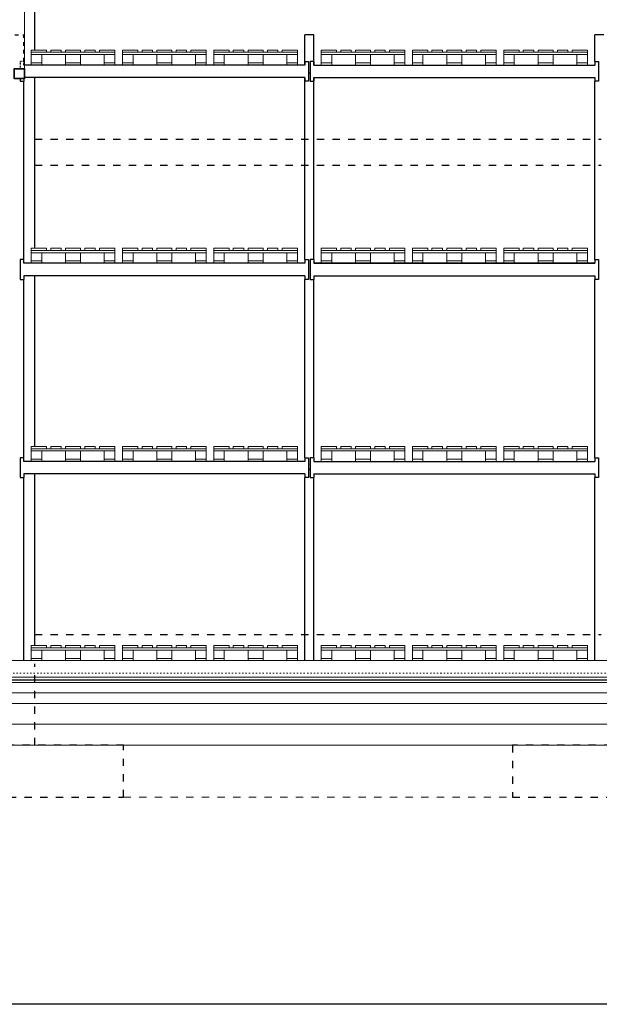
# Model space of a CAD drawing. Header units: millimetres. Extents: x 22865 to 60762, y -18816 to 15611.
# Tile 340 of 517: x 37278 to 37834, y 7746 to 8690. Entities that reach past the tile are written whole.
import ezdxf

# ---------------------------------------------------------------- set-up
doc = ezdxf.new("R2010")
doc.units = ezdxf.units.MM
doc.linetypes.add('DASHED', pattern=[15, 7, -8])
doc.linetypes.add('DOT', pattern=[6.35, 0, -6.35])
doc.layers.add('CIENKA', color=1, linetype='Continuous', lineweight=13)
doc.layers.add('projekt', color=6, linetype='Continuous', lineweight=9)
for name, color, linetype in [('ocieplenie-styropianXPS', 7, 'Continuous'), ('RAMLA', 2, 'Continuous'), ('RDZENIE', 3, 'Continuous'), ('REGALY', 7, 'Continuous'), ('WYMIARY', 6, 'Continuous')]:
    doc.layers.add(name, color=color, linetype=linetype)
doc.layers.add('sciany ppozarowe', color=10, linetype='Continuous', lineweight=18, plot=False)
doc.linetypes.add('BATTING', pattern='A,0.0001,-0.1,[134,ltypeshp.shx,S=0.1,R=0,X=-0.1,Y=0],-0.2,[134,ltypeshp.shx,S=0.1,R=180,X=0.1,Y=0],-0.1', length=0.4001)

msp = doc.modelspace()

# ---------------------------------------------------------------- linework, layer by layer
at = {"layer": 'CIENKA', "color": 9}
msp.add_line((37282.97, 8643.15), (37282.97, 8768.78), dxfattribs=at)
at = {"layer": 'CIENKA', "color": 251, "linetype": 'DASHED'}
msp.add_line((37377.97, 7944.4), (37750.47, 7944.4), dxfattribs=at)
at = {"layer": 'CIENKA'}
for points in [[(37303.92, 8658.6), (37289.42, 8658.6), (37289.42, 8660.8), (37303.92, 8660.8)], [(37369.42, 8656.4), (37289.42, 8656.4), (37289.42, 8658.6), (37369.42, 8658.6)], [(37299.42, 8648.6), (37289.42, 8648.6), (37289.42, 8656.4), (37299.42, 8656.4)], [(37318.04, 8658.6), (37308.04, 8658.6), (37308.04, 8660.8), (37318.04, 8660.8)], [(37336.67, 8658.6), (37322.17, 8658.6), (37322.17, 8660.8), (37336.67, 8660.8)], [(37336.67, 8648.6), (37322.17, 8648.6), (37322.17, 8656.4), (37336.67, 8656.4)], [(37340.79, 8658.6), (37350.79, 8658.6), (37350.79, 8660.8), (37340.79, 8660.8)], [(37369.42, 8658.6), (37354.92, 8658.6), (37354.92, 8660.8), (37369.42, 8660.8)], [(37369.42, 8648.6), (37359.42, 8648.6), (37359.42, 8656.4), (37369.42, 8656.4)], [(37391.42, 8658.6), (37376.92, 8658.6), (37376.92, 8660.8), (37391.42, 8660.8)], [(37456.92, 8656.4), (37376.92, 8656.4), (37376.92, 8658.6), (37456.92, 8658.6)], [(37386.92, 8648.6), (37376.92, 8648.6), (37376.92, 8656.4), (37386.92, 8656.4)], [(37405.54, 8658.6), (37395.54, 8658.6), (37395.54, 8660.8), (37405.54, 8660.8)], [(37424.17, 8658.6), (37409.67, 8658.6), (37409.67, 8660.8), (37424.17, 8660.8)], [(37424.17, 8648.6), (37409.67, 8648.6), (37409.67, 8656.4), (37424.17, 8656.4)], [(37428.29, 8658.6), (37438.29, 8658.6), (37438.29, 8660.8), (37428.29, 8660.8)], [(37456.92, 8658.6), (37442.42, 8658.6), (37442.42, 8660.8), (37456.92, 8660.8)], [(37456.92, 8648.6), (37446.92, 8648.6), (37446.92, 8656.4), (37456.92, 8656.4)], [(37478.92, 8658.6), (37464.42, 8658.6), (37464.42, 8660.8), (37478.92, 8660.8)], [(37544.42, 8656.4), (37464.42, 8656.4), (37464.42, 8658.6), (37544.42, 8658.6)], [(37474.42, 8648.6), (37464.42, 8648.6), (37464.42, 8656.4), (37474.42, 8656.4)], [(37493.04, 8658.6), (37483.04, 8658.6), (37483.04, 8660.8), (37493.04, 8660.8)], [(37511.67, 8658.6), (37497.17, 8658.6), (37497.17, 8660.8), (37511.67, 8660.8)], [(37511.67, 8648.6), (37497.17, 8648.6), (37497.17, 8656.4), (37511.67, 8656.4)], [(37515.79, 8658.6), (37525.79, 8658.6), (37525.79, 8660.8), (37515.79, 8660.8)], [(37544.42, 8658.6), (37529.92, 8658.6), (37529.92, 8660.8), (37544.42, 8660.8)], [(37544.42, 8648.6), (37534.42, 8648.6), (37534.42, 8656.4), (37544.42, 8656.4)], [(37567.32, 8658.6), (37581.82, 8658.6), (37581.82, 8660.8), (37567.32, 8660.8)], [(37567.32, 8656.4), (37647.32, 8656.4), (37647.32, 8658.6), (37567.32, 8658.6)], [(37567.32, 8648.6), (37577.32, 8648.6), (37577.32, 8656.4), (37567.32, 8656.4)], [(37595.94, 8658.6), (37585.94, 8658.6), (37585.94, 8660.8), (37595.94, 8660.8)], [(37600.07, 8658.6), (37614.57, 8658.6), (37614.57, 8660.8), (37600.07, 8660.8)], [(37600.07, 8648.6), (37614.57, 8648.6), (37614.57, 8656.4), (37600.07, 8656.4)], [(37618.69, 8658.6), (37628.69, 8658.6), (37628.69, 8660.8), (37618.69, 8660.8)], [(37632.82, 8658.6), (37647.32, 8658.6), (37647.32, 8660.8), (37632.82, 8660.8)], [(37637.32, 8648.6), (37647.32, 8648.6), (37647.32, 8656.4), (37637.32, 8656.4)], [(37654.82, 8658.6), (37669.32, 8658.6), (37669.32, 8660.8), (37654.82, 8660.8)], [(37654.82, 8656.4), (37734.82, 8656.4), (37734.82, 8658.6), (37654.82, 8658.6)], [(37654.82, 8648.6), (37664.82, 8648.6), (37664.82, 8656.4), (37654.82, 8656.4)], [(37683.44, 8658.6), (37673.44, 8658.6), (37673.44, 8660.8), (37683.44, 8660.8)], [(37687.57, 8658.6), (37702.07, 8658.6), (37702.07, 8660.8), (37687.57, 8660.8)], [(37687.57, 8648.6), (37702.07, 8648.6), (37702.07, 8656.4), (37687.57, 8656.4)], [(37706.19, 8658.6), (37716.19, 8658.6), (37716.19, 8660.8), (37706.19, 8660.8)], [(37720.32, 8658.6), (37734.82, 8658.6), (37734.82, 8660.8), (37720.32, 8660.8)], [(37724.82, 8648.6), (37734.82, 8648.6), (37734.82, 8656.4), (37724.82, 8656.4)], [(37742.32, 8658.6), (37756.82, 8658.6), (37756.82, 8660.8), (37742.32, 8660.8)], [(37742.32, 8656.4), (37822.32, 8656.4), (37822.32, 8658.6), (37742.32, 8658.6)], [(37742.32, 8648.6), (37752.32, 8648.6), (37752.32, 8656.4), (37742.32, 8656.4)], [(37770.94, 8658.6), (37760.94, 8658.6), (37760.94, 8660.8), (37770.94, 8660.8)], [(37775.07, 8658.6), (37789.57, 8658.6), (37789.57, 8660.8), (37775.07, 8660.8)], [(37775.07, 8648.6), (37789.57, 8648.6), (37789.57, 8656.4), (37775.07, 8656.4)], [(37793.69, 8658.6), (37803.69, 8658.6), (37803.69, 8660.8), (37793.69, 8660.8)], [(37807.82, 8658.6), (37822.32, 8658.6), (37822.32, 8660.8), (37807.82, 8660.8)], [(37812.32, 8648.6), (37822.32, 8648.6), (37822.32, 8656.4), (37812.32, 8656.4)], [(37289.42, 8648.6), (37299.42, 8648.6), (37299.42, 8646.4), (37289.42, 8646.4)], [(37322.17, 8648.6), (37336.67, 8648.6), (37336.67, 8646.4), (37322.17, 8646.4)], [(37359.42, 8648.6), (37369.42, 8648.6), (37369.42, 8646.4), (37359.42, 8646.4)], [(37376.92, 8648.6), (37386.92, 8648.6), (37386.92, 8646.4), (37376.92, 8646.4)], [(37409.67, 8648.6), (37424.17, 8648.6), (37424.17, 8646.4), (37409.67, 8646.4)], [(37446.92, 8648.6), (37456.92, 8648.6), (37456.92, 8646.4), (37446.92, 8646.4)], [(37464.42, 8648.6), (37474.42, 8648.6), (37474.42, 8646.4), (37464.42, 8646.4)], [(37497.17, 8648.6), (37511.67, 8648.6), (37511.67, 8646.4), (37497.17, 8646.4)], [(37534.42, 8648.6), (37544.42, 8648.6), (37544.42, 8646.4), (37534.42, 8646.4)], [(37577.32, 8648.6), (37567.32, 8648.6), (37567.32, 8646.4), (37577.32, 8646.4)], [(37614.57, 8648.6), (37600.07, 8648.6), (37600.07, 8646.4), (37614.57, 8646.4)], [(37647.32, 8648.6), (37637.32, 8648.6), (37637.32, 8646.4), (37647.32, 8646.4)], [(37664.82, 8648.6), (37654.82, 8648.6), (37654.82, 8646.4), (37664.82, 8646.4)], [(37702.07, 8648.6), (37687.57, 8648.6), (37687.57, 8646.4), (37702.07, 8646.4)], [(37734.82, 8648.6), (37724.82, 8648.6), (37724.82, 8646.4), (37734.82, 8646.4)], [(37752.32, 8648.6), (37742.32, 8648.6), (37742.32, 8646.4), (37752.32, 8646.4)], [(37789.57, 8648.6), (37775.07, 8648.6), (37775.07, 8646.4), (37789.57, 8646.4)], [(37822.32, 8648.6), (37812.32, 8648.6), (37812.32, 8646.4), (37822.32, 8646.4)], [(37303.92, 8468.6), (37289.42, 8468.6), (37289.42, 8470.8), (37303.92, 8470.8)], [(37369.42, 8466.4), (37289.42, 8466.4), (37289.42, 8468.6), (37369.42, 8468.6)], [(37318.04, 8468.6), (37308.04, 8468.6), (37308.04, 8470.8), (37318.04, 8470.8)], [(37336.67, 8468.6), (37322.17, 8468.6), (37322.17, 8470.8), (37336.67, 8470.8)], [(37340.79, 8468.6), (37350.79, 8468.6), (37350.79, 8470.8), (37340.79, 8470.8)], [(37369.42, 8468.6), (37354.92, 8468.6), (37354.92, 8470.8), (37369.42, 8470.8)], [(37391.42, 8468.6), (37376.92, 8468.6), (37376.92, 8470.8), (37391.42, 8470.8)], [(37456.92, 8466.4), (37376.92, 8466.4), (37376.92, 8468.6), (37456.92, 8468.6)], [(37405.54, 8468.6), (37395.54, 8468.6), (37395.54, 8470.8), (37405.54, 8470.8)], [(37424.17, 8468.6), (37409.67, 8468.6), (37409.67, 8470.8), (37424.17, 8470.8)], [(37428.29, 8468.6), (37438.29, 8468.6), (37438.29, 8470.8), (37428.29, 8470.8)], [(37456.92, 8468.6), (37442.42, 8468.6), (37442.42, 8470.8), (37456.92, 8470.8)], [(37478.92, 8468.6), (37464.42, 8468.6), (37464.42, 8470.8), (37478.92, 8470.8)], [(37544.42, 8466.4), (37464.42, 8466.4), (37464.42, 8468.6), (37544.42, 8468.6)], [(37493.04, 8468.6), (37483.04, 8468.6), (37483.04, 8470.8), (37493.04, 8470.8)], [(37511.67, 8468.6), (37497.17, 8468.6), (37497.17, 8470.8), (37511.67, 8470.8)], [(37515.79, 8468.6), (37525.79, 8468.6), (37525.79, 8470.8), (37515.79, 8470.8)], [(37544.42, 8468.6), (37529.92, 8468.6), (37529.92, 8470.8), (37544.42, 8470.8)], [(37567.32, 8468.6), (37581.82, 8468.6), (37581.82, 8470.8), (37567.32, 8470.8)], [(37567.32, 8466.4), (37647.32, 8466.4), (37647.32, 8468.6), (37567.32, 8468.6)], [(37595.94, 8468.6), (37585.94, 8468.6), (37585.94, 8470.8), (37595.94, 8470.8)], [(37600.07, 8468.6), (37614.57, 8468.6), (37614.57, 8470.8), (37600.07, 8470.8)], [(37618.69, 8468.6), (37628.69, 8468.6), (37628.69, 8470.8), (37618.69, 8470.8)], [(37632.82, 8468.6), (37647.32, 8468.6), (37647.32, 8470.8), (37632.82, 8470.8)], [(37654.82, 8468.6), (37669.32, 8468.6), (37669.32, 8470.8), (37654.82, 8470.8)], [(37654.82, 8466.4), (37734.82, 8466.4), (37734.82, 8468.6), (37654.82, 8468.6)], [(37683.44, 8468.6), (37673.44, 8468.6), (37673.44, 8470.8), (37683.44, 8470.8)], [(37687.57, 8468.6), (37702.07, 8468.6), (37702.07, 8470.8), (37687.57, 8470.8)], [(37706.19, 8468.6), (37716.19, 8468.6), (37716.19, 8470.8), (37706.19, 8470.8)], [(37720.32, 8468.6), (37734.82, 8468.6), (37734.82, 8470.8), (37720.32, 8470.8)], [(37742.32, 8468.6), (37756.82, 8468.6), (37756.82, 8470.8), (37742.32, 8470.8)], [(37742.32, 8466.4), (37822.32, 8466.4), (37822.32, 8468.6), (37742.32, 8468.6)], [(37770.94, 8468.6), (37760.94, 8468.6), (37760.94, 8470.8), (37770.94, 8470.8)], [(37775.07, 8468.6), (37789.57, 8468.6), (37789.57, 8470.8), (37775.07, 8470.8)], [(37793.69, 8468.6), (37803.69, 8468.6), (37803.69, 8470.8), (37793.69, 8470.8)], [(37807.82, 8468.6), (37822.32, 8468.6), (37822.32, 8470.8), (37807.82, 8470.8)], [(37299.42, 8458.6), (37289.42, 8458.6), (37289.42, 8466.4), (37299.42, 8466.4)], [(37289.42, 8458.6), (37299.42, 8458.6), (37299.42, 8456.4), (37289.42, 8456.4)], [(37336.67, 8458.6), (37322.17, 8458.6), (37322.17, 8466.4), (37336.67, 8466.4)], [(37322.17, 8458.6), (37336.67, 8458.6), (37336.67, 8456.4), (37322.17, 8456.4)], [(37369.42, 8458.6), (37359.42, 8458.6), (37359.42, 8466.4), (37369.42, 8466.4)], [(37359.42, 8458.6), (37369.42, 8458.6), (37369.42, 8456.4), (37359.42, 8456.4)], [(37386.92, 8458.6), (37376.92, 8458.6), (37376.92, 8466.4), (37386.92, 8466.4)], [(37376.92, 8458.6), (37386.92, 8458.6), (37386.92, 8456.4), (37376.92, 8456.4)], [(37424.17, 8458.6), (37409.67, 8458.6), (37409.67, 8466.4), (37424.17, 8466.4)], [(37409.67, 8458.6), (37424.17, 8458.6), (37424.17, 8456.4), (37409.67, 8456.4)], [(37456.92, 8458.6), (37446.92, 8458.6), (37446.92, 8466.4), (37456.92, 8466.4)], [(37446.92, 8458.6), (37456.92, 8458.6), (37456.92, 8456.4), (37446.92, 8456.4)], [(37474.42, 8458.6), (37464.42, 8458.6), (37464.42, 8466.4), (37474.42, 8466.4)], [(37464.42, 8458.6), (37474.42, 8458.6), (37474.42, 8456.4), (37464.42, 8456.4)], [(37511.67, 8458.6), (37497.17, 8458.6), (37497.17, 8466.4), (37511.67, 8466.4)], [(37497.17, 8458.6), (37511.67, 8458.6), (37511.67, 8456.4), (37497.17, 8456.4)], [(37544.42, 8458.6), (37534.42, 8458.6), (37534.42, 8466.4), (37544.42, 8466.4)], [(37534.42, 8458.6), (37544.42, 8458.6), (37544.42, 8456.4), (37534.42, 8456.4)], [(37567.32, 8458.6), (37577.32, 8458.6), (37577.32, 8466.4), (37567.32, 8466.4)], [(37577.32, 8458.6), (37567.32, 8458.6), (37567.32, 8456.4), (37577.32, 8456.4)], [(37600.07, 8458.6), (37614.57, 8458.6), (37614.57, 8466.4), (37600.07, 8466.4)], [(37614.57, 8458.6), (37600.07, 8458.6), (37600.07, 8456.4), (37614.57, 8456.4)], [(37637.32, 8458.6), (37647.32, 8458.6), (37647.32, 8466.4), (37637.32, 8466.4)], [(37647.32, 8458.6), (37637.32, 8458.6), (37637.32, 8456.4), (37647.32, 8456.4)], [(37654.82, 8458.6), (37664.82, 8458.6), (37664.82, 8466.4), (37654.82, 8466.4)], [(37664.82, 8458.6), (37654.82, 8458.6), (37654.82, 8456.4), (37664.82, 8456.4)], [(37687.57, 8458.6), (37702.07, 8458.6), (37702.07, 8466.4), (37687.57, 8466.4)], [(37702.07, 8458.6), (37687.57, 8458.6), (37687.57, 8456.4), (37702.07, 8456.4)], [(37724.82, 8458.6), (37734.82, 8458.6), (37734.82, 8466.4), (37724.82, 8466.4)], [(37734.82, 8458.6), (37724.82, 8458.6), (37724.82, 8456.4), (37734.82, 8456.4)], [(37742.32, 8458.6), (37752.32, 8458.6), (37752.32, 8466.4), (37742.32, 8466.4)], [(37752.32, 8458.6), (37742.32, 8458.6), (37742.32, 8456.4), (37752.32, 8456.4)], [(37775.07, 8458.6), (37789.57, 8458.6), (37789.57, 8466.4), (37775.07, 8466.4)], [(37789.57, 8458.6), (37775.07, 8458.6), (37775.07, 8456.4), (37789.57, 8456.4)], [(37812.32, 8458.6), (37822.32, 8458.6), (37822.32, 8466.4), (37812.32, 8466.4)], [(37822.32, 8458.6), (37812.32, 8458.6), (37812.32, 8456.4), (37822.32, 8456.4)], [(37303.92, 8278.6), (37289.42, 8278.6), (37289.42, 8280.8), (37303.92, 8280.8)], [(37318.04, 8278.6), (37308.04, 8278.6), (37308.04, 8280.8), (37318.04, 8280.8)], [(37336.67, 8278.6), (37322.17, 8278.6), (37322.17, 8280.8), (37336.67, 8280.8)], [(37340.79, 8278.6), (37350.79, 8278.6), (37350.79, 8280.8), (37340.79, 8280.8)], [(37369.42, 8278.6), (37354.92, 8278.6), (37354.92, 8280.8), (37369.42, 8280.8)], [(37391.42, 8278.6), (37376.92, 8278.6), (37376.92, 8280.8), (37391.42, 8280.8)], [(37405.54, 8278.6), (37395.54, 8278.6), (37395.54, 8280.8), (37405.54, 8280.8)], [(37424.17, 8278.6), (37409.67, 8278.6), (37409.67, 8280.8), (37424.17, 8280.8)], [(37428.29, 8278.6), (37438.29, 8278.6), (37438.29, 8280.8), (37428.29, 8280.8)], [(37456.92, 8278.6), (37442.42, 8278.6), (37442.42, 8280.8), (37456.92, 8280.8)], [(37478.92, 8278.6), (37464.42, 8278.6), (37464.42, 8280.8), (37478.92, 8280.8)], [(37493.04, 8278.6), (37483.04, 8278.6), (37483.04, 8280.8), (37493.04, 8280.8)], [(37511.67, 8278.6), (37497.17, 8278.6), (37497.17, 8280.8), (37511.67, 8280.8)], [(37515.79, 8278.6), (37525.79, 8278.6), (37525.79, 8280.8), (37515.79, 8280.8)], [(37544.42, 8278.6), (37529.92, 8278.6), (37529.92, 8280.8), (37544.42, 8280.8)], [(37567.32, 8278.6), (37581.82, 8278.6), (37581.82, 8280.8), (37567.32, 8280.8)], [(37595.94, 8278.6), (37585.94, 8278.6), (37585.94, 8280.8), (37595.94, 8280.8)], [(37600.07, 8278.6), (37614.57, 8278.6), (37614.57, 8280.8), (37600.07, 8280.8)], [(37618.69, 8278.6), (37628.69, 8278.6), (37628.69, 8280.8), (37618.69, 8280.8)], [(37632.82, 8278.6), (37647.32, 8278.6), (37647.32, 8280.8), (37632.82, 8280.8)], [(37654.82, 8278.6), (37669.32, 8278.6), (37669.32, 8280.8), (37654.82, 8280.8)], [(37683.44, 8278.6), (37673.44, 8278.6), (37673.44, 8280.8), (37683.44, 8280.8)], [(37687.57, 8278.6), (37702.07, 8278.6), (37702.07, 8280.8), (37687.57, 8280.8)], [(37706.19, 8278.6), (37716.19, 8278.6), (37716.19, 8280.8), (37706.19, 8280.8)], [(37720.32, 8278.6), (37734.82, 8278.6), (37734.82, 8280.8), (37720.32, 8280.8)], [(37742.32, 8278.6), (37756.82, 8278.6), (37756.82, 8280.8), (37742.32, 8280.8)], [(37770.94, 8278.6), (37760.94, 8278.6), (37760.94, 8280.8), (37770.94, 8280.8)], [(37775.07, 8278.6), (37789.57, 8278.6), (37789.57, 8280.8), (37775.07, 8280.8)], [(37793.69, 8278.6), (37803.69, 8278.6), (37803.69, 8280.8), (37793.69, 8280.8)], [(37807.82, 8278.6), (37822.32, 8278.6), (37822.32, 8280.8), (37807.82, 8280.8)], [(37369.42, 8276.4), (37289.42, 8276.4), (37289.42, 8278.6), (37369.42, 8278.6)], [(37299.42, 8268.6), (37289.42, 8268.6), (37289.42, 8276.4), (37299.42, 8276.4)], [(37336.67, 8268.6), (37322.17, 8268.6), (37322.17, 8276.4), (37336.67, 8276.4)], [(37369.42, 8268.6), (37359.42, 8268.6), (37359.42, 8276.4), (37369.42, 8276.4)], [(37456.92, 8276.4), (37376.92, 8276.4), (37376.92, 8278.6), (37456.92, 8278.6)], [(37386.92, 8268.6), (37376.92, 8268.6), (37376.92, 8276.4), (37386.92, 8276.4)], [(37424.17, 8268.6), (37409.67, 8268.6), (37409.67, 8276.4), (37424.17, 8276.4)], [(37456.92, 8268.6), (37446.92, 8268.6), (37446.92, 8276.4), (37456.92, 8276.4)], [(37544.42, 8276.4), (37464.42, 8276.4), (37464.42, 8278.6), (37544.42, 8278.6)], [(37474.42, 8268.6), (37464.42, 8268.6), (37464.42, 8276.4), (37474.42, 8276.4)], [(37511.67, 8268.6), (37497.17, 8268.6), (37497.17, 8276.4), (37511.67, 8276.4)], [(37544.42, 8268.6), (37534.42, 8268.6), (37534.42, 8276.4), (37544.42, 8276.4)], [(37567.32, 8276.4), (37647.32, 8276.4), (37647.32, 8278.6), (37567.32, 8278.6)], [(37567.32, 8268.6), (37577.32, 8268.6), (37577.32, 8276.4), (37567.32, 8276.4)], [(37600.07, 8268.6), (37614.57, 8268.6), (37614.57, 8276.4), (37600.07, 8276.4)], [(37637.32, 8268.6), (37647.32, 8268.6), (37647.32, 8276.4), (37637.32, 8276.4)], [(37654.82, 8276.4), (37734.82, 8276.4), (37734.82, 8278.6), (37654.82, 8278.6)], [(37654.82, 8268.6), (37664.82, 8268.6), (37664.82, 8276.4), (37654.82, 8276.4)], [(37687.57, 8268.6), (37702.07, 8268.6), (37702.07, 8276.4), (37687.57, 8276.4)], [(37724.82, 8268.6), (37734.82, 8268.6), (37734.82, 8276.4), (37724.82, 8276.4)], [(37742.32, 8276.4), (37822.32, 8276.4), (37822.32, 8278.6), (37742.32, 8278.6)], [(37742.32, 8268.6), (37752.32, 8268.6), (37752.32, 8276.4), (37742.32, 8276.4)], [(37775.07, 8268.6), (37789.57, 8268.6), (37789.57, 8276.4), (37775.07, 8276.4)], [(37812.32, 8268.6), (37822.32, 8268.6), (37822.32, 8276.4), (37812.32, 8276.4)], [(37289.42, 8268.6), (37299.42, 8268.6), (37299.42, 8266.4), (37289.42, 8266.4)], [(37322.17, 8268.6), (37336.67, 8268.6), (37336.67, 8266.4), (37322.17, 8266.4)], [(37359.42, 8268.6), (37369.42, 8268.6), (37369.42, 8266.4), (37359.42, 8266.4)], [(37376.92, 8268.6), (37386.92, 8268.6), (37386.92, 8266.4), (37376.92, 8266.4)], [(37409.67, 8268.6), (37424.17, 8268.6), (37424.17, 8266.4), (37409.67, 8266.4)], [(37446.92, 8268.6), (37456.92, 8268.6), (37456.92, 8266.4), (37446.92, 8266.4)], [(37464.42, 8268.6), (37474.42, 8268.6), (37474.42, 8266.4), (37464.42, 8266.4)], [(37497.17, 8268.6), (37511.67, 8268.6), (37511.67, 8266.4), (37497.17, 8266.4)], [(37534.42, 8268.6), (37544.42, 8268.6), (37544.42, 8266.4), (37534.42, 8266.4)], [(37577.32, 8268.6), (37567.32, 8268.6), (37567.32, 8266.4), (37577.32, 8266.4)], [(37614.57, 8268.6), (37600.07, 8268.6), (37600.07, 8266.4), (37614.57, 8266.4)], [(37647.32, 8268.6), (37637.32, 8268.6), (37637.32, 8266.4), (37647.32, 8266.4)], [(37664.82, 8268.6), (37654.82, 8268.6), (37654.82, 8266.4), (37664.82, 8266.4)], [(37702.07, 8268.6), (37687.57, 8268.6), (37687.57, 8266.4), (37702.07, 8266.4)], [(37734.82, 8268.6), (37724.82, 8268.6), (37724.82, 8266.4), (37734.82, 8266.4)], [(37752.32, 8268.6), (37742.32, 8268.6), (37742.32, 8266.4), (37752.32, 8266.4)], [(37789.57, 8268.6), (37775.07, 8268.6), (37775.07, 8266.4), (37789.57, 8266.4)], [(37822.32, 8268.6), (37812.32, 8268.6), (37812.32, 8266.4), (37822.32, 8266.4)], [(37303.92, 8087.6), (37289.42, 8087.6), (37289.42, 8089.8), (37303.92, 8089.8)], [(37369.42, 8085.4), (37289.42, 8085.4), (37289.42, 8087.6), (37369.42, 8087.6)], [(37299.42, 8077.6), (37289.42, 8077.6), (37289.42, 8085.4), (37299.42, 8085.4)], [(37318.04, 8087.6), (37308.04, 8087.6), (37308.04, 8089.8), (37318.04, 8089.8)], [(37336.67, 8087.6), (37322.17, 8087.6), (37322.17, 8089.8), (37336.67, 8089.8)], [(37336.67, 8077.6), (37322.17, 8077.6), (37322.17, 8085.4), (37336.67, 8085.4)], [(37340.79, 8087.6), (37350.79, 8087.6), (37350.79, 8089.8), (37340.79, 8089.8)], [(37369.42, 8087.6), (37354.92, 8087.6), (37354.92, 8089.8), (37369.42, 8089.8)], [(37369.42, 8077.6), (37359.42, 8077.6), (37359.42, 8085.4), (37369.42, 8085.4)], [(37391.42, 8087.6), (37376.92, 8087.6), (37376.92, 8089.8), (37391.42, 8089.8)], [(37456.92, 8085.4), (37376.92, 8085.4), (37376.92, 8087.6), (37456.92, 8087.6)], [(37386.92, 8077.6), (37376.92, 8077.6), (37376.92, 8085.4), (37386.92, 8085.4)], [(37405.54, 8087.6), (37395.54, 8087.6), (37395.54, 8089.8), (37405.54, 8089.8)], [(37424.17, 8087.6), (37409.67, 8087.6), (37409.67, 8089.8), (37424.17, 8089.8)], [(37424.17, 8077.6), (37409.67, 8077.6), (37409.67, 8085.4), (37424.17, 8085.4)], [(37428.29, 8087.6), (37438.29, 8087.6), (37438.29, 8089.8), (37428.29, 8089.8)], [(37456.92, 8087.6), (37442.42, 8087.6), (37442.42, 8089.8), (37456.92, 8089.8)], [(37456.92, 8077.6), (37446.92, 8077.6), (37446.92, 8085.4), (37456.92, 8085.4)], [(37478.92, 8087.6), (37464.42, 8087.6), (37464.42, 8089.8), (37478.92, 8089.8)], [(37544.42, 8085.4), (37464.42, 8085.4), (37464.42, 8087.6), (37544.42, 8087.6)], [(37474.42, 8077.6), (37464.42, 8077.6), (37464.42, 8085.4), (37474.42, 8085.4)], [(37493.04, 8087.6), (37483.04, 8087.6), (37483.04, 8089.8), (37493.04, 8089.8)], [(37511.67, 8087.6), (37497.17, 8087.6), (37497.17, 8089.8), (37511.67, 8089.8)], [(37511.67, 8077.6), (37497.17, 8077.6), (37497.17, 8085.4), (37511.67, 8085.4)], [(37515.79, 8087.6), (37525.79, 8087.6), (37525.79, 8089.8), (37515.79, 8089.8)], [(37544.42, 8087.6), (37529.92, 8087.6), (37529.92, 8089.8), (37544.42, 8089.8)], [(37544.42, 8077.6), (37534.42, 8077.6), (37534.42, 8085.4), (37544.42, 8085.4)], [(37567.32, 8087.6), (37581.82, 8087.6), (37581.82, 8089.8), (37567.32, 8089.8)], [(37567.32, 8085.4), (37647.32, 8085.4), (37647.32, 8087.6), (37567.32, 8087.6)], [(37567.32, 8077.6), (37577.32, 8077.6), (37577.32, 8085.4), (37567.32, 8085.4)], [(37595.94, 8087.6), (37585.94, 8087.6), (37585.94, 8089.8), (37595.94, 8089.8)], [(37600.07, 8087.6), (37614.57, 8087.6), (37614.57, 8089.8), (37600.07, 8089.8)], [(37600.07, 8077.6), (37614.57, 8077.6), (37614.57, 8085.4), (37600.07, 8085.4)], [(37618.69, 8087.6), (37628.69, 8087.6), (37628.69, 8089.8), (37618.69, 8089.8)], [(37632.82, 8087.6), (37647.32, 8087.6), (37647.32, 8089.8), (37632.82, 8089.8)], [(37637.32, 8077.6), (37647.32, 8077.6), (37647.32, 8085.4), (37637.32, 8085.4)], [(37654.82, 8087.6), (37669.32, 8087.6), (37669.32, 8089.8), (37654.82, 8089.8)], [(37654.82, 8085.4), (37734.82, 8085.4), (37734.82, 8087.6), (37654.82, 8087.6)], [(37654.82, 8077.6), (37664.82, 8077.6), (37664.82, 8085.4), (37654.82, 8085.4)], [(37683.44, 8087.6), (37673.44, 8087.6), (37673.44, 8089.8), (37683.44, 8089.8)], [(37687.57, 8087.6), (37702.07, 8087.6), (37702.07, 8089.8), (37687.57, 8089.8)], [(37687.57, 8077.6), (37702.07, 8077.6), (37702.07, 8085.4), (37687.57, 8085.4)], [(37706.19, 8087.6), (37716.19, 8087.6), (37716.19, 8089.8), (37706.19, 8089.8)], [(37720.32, 8087.6), (37734.82, 8087.6), (37734.82, 8089.8), (37720.32, 8089.8)], [(37724.82, 8077.6), (37734.82, 8077.6), (37734.82, 8085.4), (37724.82, 8085.4)], [(37742.32, 8087.6), (37756.82, 8087.6), (37756.82, 8089.8), (37742.32, 8089.8)], [(37742.32, 8085.4), (37822.32, 8085.4), (37822.32, 8087.6), (37742.32, 8087.6)], [(37742.32, 8077.6), (37752.32, 8077.6), (37752.32, 8085.4), (37742.32, 8085.4)], [(37770.94, 8087.6), (37760.94, 8087.6), (37760.94, 8089.8), (37770.94, 8089.8)], [(37775.07, 8087.6), (37789.57, 8087.6), (37789.57, 8089.8), (37775.07, 8089.8)], [(37775.07, 8077.6), (37789.57, 8077.6), (37789.57, 8085.4), (37775.07, 8085.4)], [(37793.69, 8087.6), (37803.69, 8087.6), (37803.69, 8089.8), (37793.69, 8089.8)], [(37807.82, 8087.6), (37822.32, 8087.6), (37822.32, 8089.8), (37807.82, 8089.8)], [(37812.32, 8077.6), (37822.32, 8077.6), (37822.32, 8085.4), (37812.32, 8085.4)], [(37289.42, 8077.6), (37299.42, 8077.6), (37299.42, 8075.4), (37289.42, 8075.4)], [(37322.17, 8077.6), (37336.67, 8077.6), (37336.67, 8075.4), (37322.17, 8075.4)], [(37359.42, 8077.6), (37369.42, 8077.6), (37369.42, 8075.4), (37359.42, 8075.4)], [(37376.92, 8077.6), (37386.92, 8077.6), (37386.92, 8075.4), (37376.92, 8075.4)], [(37409.67, 8077.6), (37424.17, 8077.6), (37424.17, 8075.4), (37409.67, 8075.4)], [(37446.92, 8077.6), (37456.92, 8077.6), (37456.92, 8075.4), (37446.92, 8075.4)], [(37464.42, 8077.6), (37474.42, 8077.6), (37474.42, 8075.4), (37464.42, 8075.4)], [(37497.17, 8077.6), (37511.67, 8077.6), (37511.67, 8075.4), (37497.17, 8075.4)], [(37534.42, 8077.6), (37544.42, 8077.6), (37544.42, 8075.4), (37534.42, 8075.4)], [(37577.32, 8077.6), (37567.32, 8077.6), (37567.32, 8075.4), (37577.32, 8075.4)], [(37614.57, 8077.6), (37600.07, 8077.6), (37600.07, 8075.4), (37614.57, 8075.4)], [(37647.32, 8077.6), (37637.32, 8077.6), (37637.32, 8075.4), (37647.32, 8075.4)], [(37664.82, 8077.6), (37654.82, 8077.6), (37654.82, 8075.4), (37664.82, 8075.4)], [(37702.07, 8077.6), (37687.57, 8077.6), (37687.57, 8075.4), (37702.07, 8075.4)], [(37734.82, 8077.6), (37724.82, 8077.6), (37724.82, 8075.4), (37734.82, 8075.4)], [(37752.32, 8077.6), (37742.32, 8077.6), (37742.32, 8075.4), (37752.32, 8075.4)], [(37789.57, 8077.6), (37775.07, 8077.6), (37775.07, 8075.4), (37789.57, 8075.4)], [(37822.32, 8077.6), (37812.32, 8077.6), (37812.32, 8075.4), (37822.32, 8075.4)]]:
    msp.add_lwpolyline(points, close=True, dxfattribs=at)
at = {"layer": 'ocieplenie-styropianXPS', "color": 0, "linetype": 'BATTING', "ltscale": 6}
msp.add_line((36122.97, 8056.9), (38412.97, 8056.9), dxfattribs=at)
at = {"layer": 'projekt', "color": 3, "lineweight": 15, "ltscale": 0.02}
for p, q in [((36117.97, 8075.4), (38412.97, 8075.4)), ((36127.97, 8075.4), (38412.97, 8075.4)), ((36122.97, 8059.4), (38412.97, 8059.4))]:
    msp.add_line(p, q, dxfattribs=at)
at = {"layer": 'projekt', "color": 1, "lineweight": 15, "ltscale": 0.02}
for p, q in [((36117.97, 8054.4), (38412.97, 8054.4)), ((36117.97, 8044.4), (38412.97, 8044.4)), ((36117.97, 8034.4), (38412.97, 8034.4)), ((36117.97, 8014.4), (38412.97, 8014.4)), ((36117.97, 7994.4), (38412.97, 7994.4))]:
    msp.add_line(p, q, dxfattribs=at)
at = {"layer": 'RAMLA', "color": 2}
msp.add_lwpolyline([(31250.87, 10585.9), (40004.35, 10585.9), (40004.35, 7745.9), (31250.87, 7745.9)], close=True, dxfattribs=at)
at = {"layer": 'RDZENIE', "color": 2}
for p, q in [((37292.97, 8660.8), (37292.97, 8768.85)), ((37292.97, 8470.8), (37292.97, 8634.4)), ((37292.97, 8280.8), (37292.97, 8444.4)), ((37292.97, 8089.8), (37292.97, 8254.4))]:
    msp.add_line(p, q, dxfattribs=at)
at = {"layer": 'RDZENIE', "color": 2, "linetype": 'DASHED'}
for p, q in [((37292.97, 8575.4), (37835.47, 8575.4)), ((37292.97, 8550.4), (37835.47, 8550.4)), ((37292.97, 8100.4), (37835.47, 8100.4)), ((37292.97, 7994.4), (37292.97, 8072.4))]:
    msp.add_line(p, q, dxfattribs=at)
for points in [[(37177.97, 7944.4), (37377.97, 7944.4), (37377.97, 7994.4), (37177.97, 7994.4)], [(37750.47, 7944.4), (37950.47, 7944.4), (37950.47, 7994.4), (37750.47, 7994.4)]]:
    msp.add_lwpolyline(points, close=True, dxfattribs=at)
at = {"layer": 'REGALY', "color": 5, "linetype": 'DASHED', "ltscale": 0.5}
for p in [(37273.72, 8675.4), (37282.22, 8649.9)]:
    msp.add_line(p, (37282.22, 8675.4), dxfattribs=at)
at = {"layer": 'REGALY', "color": 5}
for p, q in [((37560.12, 8675.4), (37551.62, 8675.4)), ((37551.62, 8646.4), (37551.62, 8675.4)), ((37560.12, 8646.4), (37560.12, 8675.4)), ((37838.02, 8675.4), (37829.52, 8675.4)), ((37829.52, 8649.9), (37829.52, 8675.4)), ((37282.22, 8459.9), (37282.22, 8630.9)), ((37551.62, 8459.9), (37551.62, 8634.4)), ((37560.12, 8459.9), (37560.12, 8634.4)), ((37829.52, 8459.9), (37829.52, 8630.9)), ((37282.22, 8269.9), (37282.22, 8440.9)), ((37551.62, 8269.9), (37551.62, 8440.9)), ((37560.12, 8269.9), (37560.12, 8440.9)), ((37829.52, 8269.9), (37829.52, 8440.9)), ((37282.22, 8075.4), (37282.22, 8250.9)), ((37551.62, 8075.4), (37551.62, 8250.9)), ((37560.12, 8075.4), (37560.12, 8250.9)), ((37829.52, 8075.4), (37829.52, 8250.9))]:
    msp.add_line(p, q, dxfattribs=at)
at = {"layer": 'REGALY', "color": 6}
for p, q in [((37551.62, 8649.9), (37555.12, 8649.9)), ((37555.12, 8649.9), (37555.12, 8630.9)), ((37560.12, 8649.9), (37556.62, 8649.9)), ((37556.62, 8649.9), (37556.62, 8630.9)), ((37829.52, 8649.9), (37833.02, 8649.9)), ((37829.52, 8649.9), (37829.52, 8646.4)), ((37833.02, 8649.9), (37833.02, 8630.9)), ((37833.02, 8649.9), (37833.02, 8630.9)), ((37551.62, 8646.4), (37282.97, 8646.4)), ((37560.12, 8646.4), (37829.52, 8646.4)), ((37278.72, 8633.1), (37278.72, 8630.9)), ((37278.72, 8633.1), (37278.72, 8630.9)), ((37278.72, 8630.9), (37282.22, 8630.9)), ((37278.72, 8630.9), (37282.22, 8630.9)), ((37282.22, 8633.1), (37282.22, 8630.9)), ((37551.62, 8634.4), (37282.97, 8634.4)), ((37555.12, 8630.9), (37551.62, 8630.9)), ((37556.62, 8630.9), (37560.12, 8630.9)), ((37560.12, 8634.4), (37829.52, 8634.4)), ((37829.52, 8634.4), (37829.52, 8630.9)), ((37833.02, 8630.9), (37829.52, 8630.9)), ((37282.22, 8459.9), (37278.72, 8459.9)), ((37278.72, 8459.9), (37278.72, 8440.9)), ((37282.22, 8456.4), (37282.22, 8459.9)), ((37551.62, 8459.9), (37555.12, 8459.9)), ((37555.12, 8459.9), (37555.12, 8440.9)), ((37560.12, 8459.9), (37556.62, 8459.9)), ((37556.62, 8459.9), (37556.62, 8440.9)), ((37829.52, 8459.9), (37833.02, 8459.9)), ((37833.02, 8459.9), (37833.02, 8440.9)), ((37833.02, 8459.9), (37833.02, 8440.9)), ((37551.62, 8456.4), (37282.22, 8456.4)), ((37560.12, 8456.4), (37829.52, 8456.4)), ((37278.72, 8440.9), (37282.22, 8440.9)), ((37551.62, 8444.4), (37282.22, 8444.4)), ((37282.22, 8444.4), (37282.22, 8440.9)), ((37555.12, 8440.9), (37551.62, 8440.9)), ((37556.62, 8440.9), (37560.12, 8440.9)), ((37560.12, 8444.4), (37829.52, 8444.4)), ((37833.02, 8440.9), (37829.52, 8440.9)), ((37282.22, 8269.9), (37278.72, 8269.9)), ((37278.72, 8269.9), (37278.72, 8250.9)), ((37282.22, 8266.4), (37282.22, 8269.9)), ((37551.62, 8269.9), (37555.12, 8269.9)), ((37555.12, 8269.9), (37555.12, 8250.9)), ((37560.12, 8269.9), (37556.62, 8269.9)), ((37556.62, 8269.9), (37556.62, 8250.9)), ((37829.52, 8269.9), (37833.02, 8269.9)), ((37829.52, 8269.9), (37829.52, 8266.4)), ((37833.02, 8269.9), (37833.02, 8250.9)), ((37833.02, 8269.9), (37833.02, 8250.9)), ((37551.62, 8266.4), (37282.22, 8266.4)), ((37560.12, 8266.4), (37829.52, 8266.4)), ((37278.72, 8250.9), (37282.22, 8250.9)), ((37551.62, 8254.4), (37282.22, 8254.4)), ((37282.22, 8254.4), (37282.22, 8250.9)), ((37555.12, 8250.9), (37551.62, 8250.9)), ((37556.62, 8250.9), (37560.12, 8250.9)), ((37560.12, 8254.4), (37829.52, 8254.4)), ((37829.52, 8254.4), (37829.52, 8250.9)), ((37833.02, 8250.9), (37829.52, 8250.9))]:
    msp.add_line(p, q, dxfattribs=at)
at = {"layer": 'sciany ppozarowe', "color": 4, "linetype": 'DOT', "lineweight": 15, "ltscale": 0.5}
msp.add_line((34917.97, 8063.4), (38445.97, 8063.4), dxfattribs=at)
at = {"layer": 'WYMIARY', "linetype": 'DASHED', "ltscale": 0.1}
for p, q in [((37282.22, 8649.9), (37278.72, 8649.9)), ((37278.72, 8649.9), (37278.72, 8643.15)), ((37282.22, 8649.9), (37278.72, 8649.9)), ((37278.72, 8649.9), (37278.72, 8643.15)), ((37282.22, 8646.4), (37282.22, 8649.9)), ((37282.22, 8649.9), (37282.22, 8646.4)), ((37282.97, 8646.4), (37282.22, 8646.4))]:
    msp.add_line(p, q, dxfattribs=at)
at = {"layer": 'WYMIARY'}
for p, q in [((37551.62, 8649.9), (37551.62, 8646.4)), ((37560.12, 8649.9), (37560.12, 8646.4)), ((37556.62, 8638.78), (37555.12, 8638.78)), ((37282.22, 8633.1), (37282.22, 8630.9)), ((37551.62, 8634.4), (37551.62, 8630.9)), ((37560.12, 8634.4), (37560.12, 8630.9)), ((37551.62, 8459.9), (37551.62, 8456.4)), ((37560.12, 8459.9), (37560.12, 8456.4)), ((37829.52, 8459.9), (37829.52, 8456.4)), ((37551.62, 8456.4), (37282.22, 8456.4)), ((37829.52, 8456.4), (37560.12, 8456.4)), ((37551.62, 8444.4), (37551.62, 8440.9)), ((37560.12, 8444.4), (37560.12, 8440.9)), ((37829.52, 8444.4), (37829.52, 8440.9)), ((37551.62, 8269.9), (37551.62, 8266.4)), ((37560.12, 8269.9), (37560.12, 8266.4)), ((37551.62, 8254.4), (37551.62, 8250.9)), ((37556.62, 8258.78), (37555.12, 8258.78)), ((37560.12, 8254.4), (37560.12, 8250.9))]:
    msp.add_line(p, q, dxfattribs=at)
for points in [[(37282.97, 8633.1), (37272.97, 8633.1), (37272.97, 8643.15), (37282.97, 8643.15)], [(37282.47, 8633.6), (37273.47, 8633.6), (37273.47, 8642.65), (37282.47, 8642.65)]]:
    msp.add_lwpolyline(points, close=True, dxfattribs=at)

doc.saveas('drawing.dxf')
